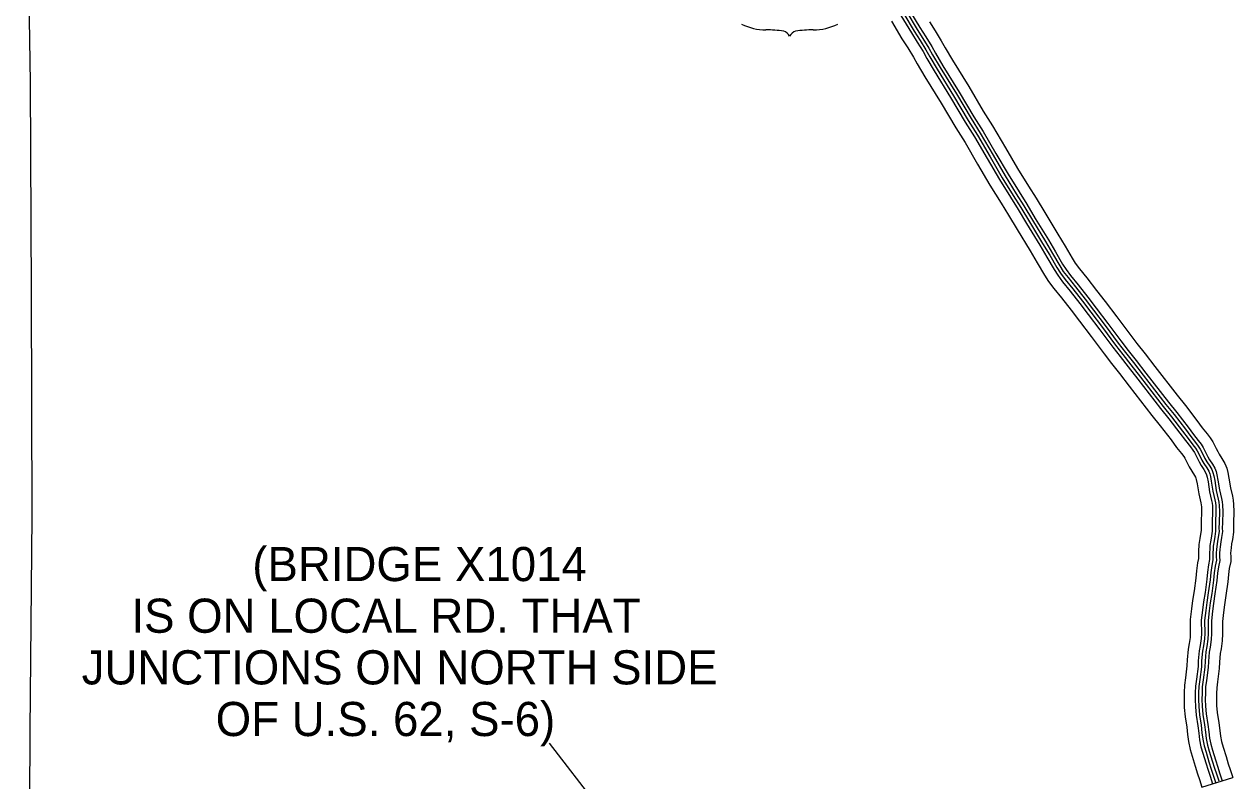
# Model space of a CAD drawing. Extents: x -83719 to 153526, y -11835 to 11446.
# Drawn here: x 11079.6 to 11579, y 203.4 to 515.5 of the extents above; entities that cross this region are included whole.
import ezdxf

# ---------------------------------------------------------------- set-up
doc = ezdxf.new("R2010")
doc.units = 0
for name, color, linetype in [('Level 15', 7, 'Continuous'), ('Level 2', 7, 'Continuous'), ('Level 22', 7, 'Continuous'), ('Level 58', 7, 'Continuous'), ('Level 59', 7, 'Continuous')]:
    doc.layers.add(name, color=color, linetype=linetype)

msp = doc.modelspace()

# ---------------------------------------------------------------- linework, layer by layer
at = {"layer": 'Level 15'}
for points in [[(11445.16, 521.22), (11449.45, 514.12), (11451.84, 510.33)], [(11437.66, 516.72), (11442, 509.53), (11444.4, 505.72)], [(11441.59, 519.08), (11445.9, 511.94), (11448.3, 508.13)], [(11453.35, 516.53), (11455.74, 512.74)], [(11451.84, 510.33), (11454.29, 506.32), (11455.87, 503.53), (11458.92, 498.38), (11465.68, 487.47), (11471.69, 477.3), (11475.53, 471.24), (11480.79, 462.21), (11485.81, 453.63), (11490.34, 446.33), (11493.51, 441.32), (11497.07, 435.4), (11502.46, 426.53), (11505.42, 421.59), (11508.36, 416.53), (11509.76, 414.35), (11511.66, 411.84), (11514.71, 408.01), (11518.73, 402.9), (11522.22, 398.35), (11527.08, 392), (11532.43, 384.82), (11535.44, 380.93), (11538.75, 376.74), (11542.73, 371.56), (11552.04, 359.54), (11555.53, 355.31), (11560.13, 349.29), (11562.34, 346.25), (11564.37, 343.73), (11565.5, 342.24), (11566.38, 340.93), (11567.62, 338.42), (11568.33, 336.98), (11569.06, 335.73), (11570.26, 333.96), (11571.18, 332.35), (11571.74, 330.91), (11572.09, 329.55), (11572.49, 327.45), (11573.15, 323.39), (11573.96, 319.86), (11574.22, 318.51), (11574.37, 317.02), (11574.45, 314.43), (11574.3, 309.82), (11574.27, 307.58), (11574.31, 306.15), (11573.97, 303.72), (11573.62, 301.89), (11573.35, 299.92), (11573.24, 298.72)], [(11455.74, 512.74), (11458.23, 508.65), (11459.84, 505.83), (11462.84, 500.75), (11469.6, 489.84), (11475.6, 479.69), (11479.45, 473.62), (11484.75, 464.52), (11489.74, 456), (11494.22, 448.76), (11497.41, 443.73), (11500.99, 437.77), (11506.38, 428.89), (11509.36, 423.92), (11512.28, 418.93), (11513.53, 416.97), (11515.28, 414.65), (11518.3, 410.86), (11522.35, 405.71), (11525.85, 401.14), (11530.74, 394.77), (11536.08, 387.6), (11539.05, 383.76), (11542.37, 379.56), (11546.36, 374.36), (11555.62, 362.4), (11559.12, 358.16), (11563.81, 352.03), (11565.98, 349.03), (11567.98, 346.55), (11569.23, 344.9), (11570.35, 343.24), (11571.72, 340.46), (11572.37, 339.16), (11572.95, 338.16), (11574.15, 336.39), (11575.33, 334.33), (11576.11, 332.31), (11576.57, 330.55), (11577, 328.25), (11577.65, 324.27), (11578.44, 320.8), (11578.76, 319.18), (11578.95, 317.32), (11579.03, 314.43), (11578.89, 309.72), (11578.85, 307.6), (11578.9, 305.9), (11578.49, 302.97), (11578.14, 301.14), (11577.9, 299.41), (11577.81, 298.33)], [(11444.4, 505.72), (11446.75, 501.88), (11448.31, 499.14), (11451.44, 493.85), (11458.19, 482.93), (11464.23, 472.73), (11468.05, 466.7), (11473.23, 457.79), (11478.32, 449.11), (11482.92, 441.68), (11486.06, 436.73), (11489.58, 430.87), (11494.96, 422.01), (11497.89, 417.13), (11500.9, 411.97), (11502.57, 409.35), (11504.74, 406.48), (11507.85, 402.58), (11511.82, 397.53), (11515.27, 393.02), (11520.1, 386.73), (11525.46, 379.53), (11528.55, 375.54), (11531.85, 371.36), (11535.8, 366.22), (11545.21, 354.08), (11548.68, 349.87), (11553.11, 344.07), (11555.38, 340.93), (11557.47, 338.34), (11558.38, 337.14), (11558.79, 336.53), (11559.78, 334.53), (11560.63, 332.83), (11561.65, 331.07), (11562.83, 329.33), (11563.26, 328.57), (11563.4, 328.22), (11563.55, 327.65), (11563.87, 325.93), (11564.56, 321.71), (11565.4, 318.05), (11565.56, 317.22), (11565.64, 316.45), (11565.69, 314.44), (11565.56, 310.03), (11565.52, 307.53), (11565.54, 306.64), (11565.33, 305.14), (11564.98, 303.31), (11564.65, 300.89), (11564.53, 299.47)], [(11448.3, 508.13), (11450.7, 504.2), (11452.27, 501.44), (11455.36, 496.22), (11462.11, 485.31), (11468.14, 475.12), (11471.97, 469.07), (11477.19, 460.1), (11482.24, 451.48), (11486.81, 444.12), (11489.96, 439.13), (11493.5, 433.24), (11498.89, 424.37), (11501.83, 419.47), (11504.81, 414.36), (11506.34, 411.97), (11508.36, 409.28), (11511.44, 405.42), (11515.44, 400.34), (11518.91, 395.81), (11523.76, 389.49), (11529.11, 382.3), (11532.16, 378.37), (11535.46, 374.18), (11539.43, 369.02), (11548.79, 356.94), (11552.27, 352.72), (11556.79, 346.81), (11559.03, 343.72), (11561.09, 341.16), (11562.11, 339.81), (11562.77, 338.83), (11563.88, 336.57), (11564.66, 335.01), (11565.53, 333.51), (11566.72, 331.75), (11567.41, 330.55), (11567.77, 329.63), (11568.02, 328.65), (11568.39, 326.73), (11569.06, 322.59), (11569.88, 319), (11570.09, 317.9), (11570.21, 316.75), (11570.28, 314.44), (11570.14, 309.92), (11570.1, 307.55), (11570.13, 306.39), (11569.86, 304.4), (11569.51, 302.57), (11569.2, 300.38), (11569.09, 299.08)], [(11564.52, 299.36), (11564.39, 297.54), (11564.43, 295.6), (11564.44, 295.07), (11564.04, 293.23), (11563.6, 290.01), (11563.31, 287), (11562.61, 281.72), (11561.96, 277.79), (11561.56, 274.33), (11561.01, 269.84), (11561.08, 264.21), (11561, 262.46), (11560.62, 259.99), (11560.19, 257.61), (11559.8, 253.21), (11559.7, 250.84), (11559.07, 245.9), (11558.68, 242.81), (11558.55, 239.75), (11558.51, 236.83), (11558.6, 233.66), (11558.96, 229.81), (11559.67, 225.49), (11559.97, 222.49), (11560.37, 219.55), (11561.01, 216.32), (11561.85, 213.47), (11563.06, 209.44), (11564.05, 206.29), (11564.86, 203.89), (11565.86, 200.74), (11578.57, 204.74)], [(11569.09, 299.04), (11568.97, 297.43), (11569.01, 295.71), (11569.04, 294.63), (11568.56, 292.43), (11568.15, 289.48), (11567.87, 286.48), (11567.14, 281.05), (11566.5, 277.15), (11566.11, 273.79), (11565.6, 269.59), (11565.67, 264.14), (11565.57, 262.01), (11565.14, 259.24), (11564.74, 257), (11564.37, 252.9), (11564.27, 250.46), (11563.61, 245.33), (11563.25, 242.43), (11563.14, 239.63), (11563.1, 236.86), (11563.17, 233.93), (11563.51, 230.4), (11564.21, 226.09), (11564.53, 223.03), (11564.9, 220.3), (11565.46, 217.41), (11566.24, 214.78), (11567.45, 210.78), (11568.41, 207.71), (11569.22, 205.32), (11570.23, 202.11)], [(11573.25, 298.74), (11573.14, 297.33), (11573.18, 295.81), (11573.22, 294.24), (11572.67, 291.7), (11572.29, 289), (11572.01, 286.01), (11571.26, 280.43), (11570.63, 276.57), (11570.25, 273.29), (11569.77, 269.37), (11569.84, 264.07), (11569.72, 261.6), (11569.25, 258.55), (11568.87, 256.44), (11568.53, 252.63), (11568.42, 250.1), (11567.75, 244.8), (11567.4, 242.08), (11567.3, 239.52), (11567.27, 236.89), (11567.33, 234.18), (11567.64, 230.93), (11568.35, 226.64), (11568.66, 223.52), (11569.01, 220.98), (11569.52, 218.41), (11570.24, 215.97), (11571.43, 212.01), (11572.37, 209), (11573.18, 206.61), (11574.2, 203.36)], [(11577.82, 298.41), (11577.73, 297.21), (11577.76, 295.92), (11577.81, 293.8), (11577.18, 290.89), (11576.84, 288.47), (11576.56, 285.49), (11575.8, 279.76), (11575.17, 275.94), (11574.8, 272.75), (11574.35, 269.12), (11574.42, 264), (11574.29, 261.14), (11573.77, 257.79), (11573.42, 255.83), (11573.11, 252.33), (11572.99, 249.72), (11572.29, 244.22), (11571.98, 241.7), (11571.88, 239.4), (11571.85, 236.91), (11571.91, 234.45), (11572.19, 231.52), (11572.89, 227.24), (11573.22, 224.06), (11573.53, 221.73), (11573.97, 219.5), (11574.63, 217.28), (11575.81, 213.35), (11576.73, 210.42), (11577.54, 208.03), (11578.57, 204.74)]]:
    msp.add_lwpolyline(points, dxfattribs=at)
at = {"layer": 'Level 2'}
for points in [[(11079.57, 611.56), (11080.69, 578.9), (11082.06, 491.54), (11082.5, 404.93), (11082.66, 312.38), (11081.87, 224.16), (11081.43, 135.31), (11081.45, 132.9), (11081.47, 129.85)], [(11079.57, 611.56), (11080.69, 578.9), (11082.06, 491.54), (11082.5, 404.93), (11082.66, 312.38), (11081.87, 224.16), (11081.43, 135.31), (11081.45, 132.9), (11081.48, 127.16)]]:
    msp.add_lwpolyline(points, dxfattribs=at)
at = {"layer": 'Level 22'}
for centre, radius, start, end in [((11386.04, 536.69), 23.53, 244.0771, 269.5779), ((11405.2, 536.69), 23.53, 270.4221, 295.9229), ((11386.58, 470.05), 43.11, 81.1942, 90.9539), ((11391.97, 508.71), 4.13, 28.0342, 72.9864), ((11399.27, 508.71), 4.13, 107.0136, 151.9658), ((11404.66, 470.05), 43.11, 89.0461, 98.8058)]:
    msp.add_arc(centre, radius, start, end, dxfattribs=at)
at = {"layer": 'Level 58'}
msp.add_lwpolyline([(11296.4, 218.86), (11316.34, 192.99), (11317.41, 149.33)], dxfattribs=at)
at = {"layer": 'Level 59'}
for points in [[(11442.77, 519.79), (11447.08, 512.66), (11449.47, 508.86)], [(11443.98, 520.51), (11448.28, 513.4), (11450.67, 509.6)], [(11450.67, 509.6), (11453.1, 505.62), (11454.68, 502.84), (11457.74, 497.67), (11464.5, 486.75), (11470.52, 476.58), (11474.35, 470.52), (11479.6, 461.51), (11484.63, 452.92), (11489.17, 445.6), (11492.34, 440.6), (11495.89, 434.69), (11501.28, 425.81), (11504.23, 420.89), (11507.19, 415.82), (11508.63, 413.56), (11510.57, 410.99), (11513.63, 407.16), (11517.64, 402.05), (11521.12, 397.51), (11525.98, 391.17), (11531.33, 383.99), (11534.36, 380.08), (11537.66, 375.89), (11541.64, 370.72), (11550.97, 358.68), (11554.45, 354.46), (11559.03, 348.47), (11561.24, 345.41), (11563.28, 342.88), (11564.38, 341.43), (11565.18, 340.24), (11566.38, 337.81), (11567.12, 336.33), (11567.89, 334.99), (11569.09, 333.23), (11569.94, 331.75), (11570.43, 330.49), (11570.75, 329.25), (11571.13, 327.21), (11571.8, 323.13), (11572.61, 319.57), (11572.86, 318.31), (11573, 316.93), (11573.07, 314.43), (11572.93, 309.86), (11572.89, 307.57), (11572.93, 306.23), (11572.61, 303.94), (11572.26, 302.11), (11571.98, 300.07), (11571.87, 298.84)], [(11449.47, 508.86), (11451.88, 504.9), (11453.46, 502.13), (11456.54, 496.93), (11463.29, 486.02), (11469.31, 475.84), (11473.15, 469.79), (11478.38, 460.8), (11483.42, 452.19), (11487.97, 444.85), (11491.14, 439.86), (11494.68, 433.96), (11500.07, 425.08), (11503.02, 420.17), (11505.98, 415.08), (11507.47, 412.76), (11509.45, 410.13), (11512.52, 406.28), (11516.53, 401.19), (11520, 396.65), (11524.85, 390.32), (11530.21, 383.14), (11533.24, 379.21), (11536.55, 375.03), (11540.52, 369.86), (11549.86, 357.8), (11553.35, 353.58), (11557.89, 347.63), (11560.12, 344.55), (11562.17, 342.01), (11563.23, 340.61), (11563.96, 339.53), (11565.12, 337.18), (11565.88, 335.66), (11566.7, 334.24), (11567.89, 332.48), (11568.66, 331.14), (11569.08, 330.05), (11569.37, 328.95), (11569.74, 326.97), (11570.41, 322.86), (11571.23, 319.28), (11571.46, 318.1), (11571.59, 316.84), (11571.66, 314.43), (11571.52, 309.89), (11571.48, 307.56), (11571.51, 306.31), (11571.22, 304.17), (11570.86, 302.34), (11570.57, 300.23), (11570.46, 298.96)], [(11570.46, 298.96), (11570.35, 297.39), (11570.39, 295.74), (11570.42, 294.5), (11569.92, 292.19), (11569.52, 289.32), (11569.24, 286.32), (11568.5, 280.84), (11567.87, 276.96), (11567.48, 273.62), (11566.97, 269.52), (11567.05, 264.11), (11566.95, 261.87), (11566.5, 259.01), (11566.11, 256.82), (11565.75, 252.81), (11565.64, 250.34), (11564.98, 245.15), (11564.62, 242.31), (11564.51, 239.59), (11564.48, 236.87), (11564.55, 234.01), (11564.87, 230.57), (11565.58, 226.27), (11565.89, 223.19), (11566.25, 220.52), (11566.8, 217.74), (11567.56, 215.18), (11568.76, 211.19), (11569.72, 208.14), (11570.54, 205.71), (11571.51, 202.82)], [(11571.87, 298.84), (11571.77, 297.36), (11571.8, 295.77), (11571.84, 294.37), (11571.31, 291.94), (11570.92, 289.16), (11570.64, 286.16), (11569.9, 280.64), (11569.27, 276.76), (11568.88, 273.46), (11568.39, 269.44), (11568.46, 264.09), (11568.35, 261.73), (11567.89, 258.78), (11567.51, 256.63), (11567.16, 252.72), (11567.05, 250.22), (11566.38, 244.98), (11566.03, 242.19), (11565.92, 239.55), (11565.89, 236.88), (11565.96, 234.1), (11566.28, 230.75), (11566.98, 226.46), (11567.3, 223.36), (11567.65, 220.76), (11568.18, 218.08), (11568.92, 215.58), (11570.11, 211.6), (11571.06, 208.57), (11571.87, 206.18), (11572.87, 203.35)]]:
    msp.add_lwpolyline(points, dxfattribs=at)

# ---------------------------------------------------------------- texts
at = {"layer": 'Level 58'}
for s, p in [('(BRIDGE X1014', (11173.75, 285.74)), ('IS ON LOCAL RD. THAT', (11123.83, 264.43)), ('JUNCTIONS ON NORTH SIDE', (11103.31, 243.12)), ('OF U.S. 62, S-6)', (11158.64, 221.81))]:
    msp.add_text(s, height=14.08, dxfattribs=at).set_placement(p)

doc.saveas('drawing.dxf')
